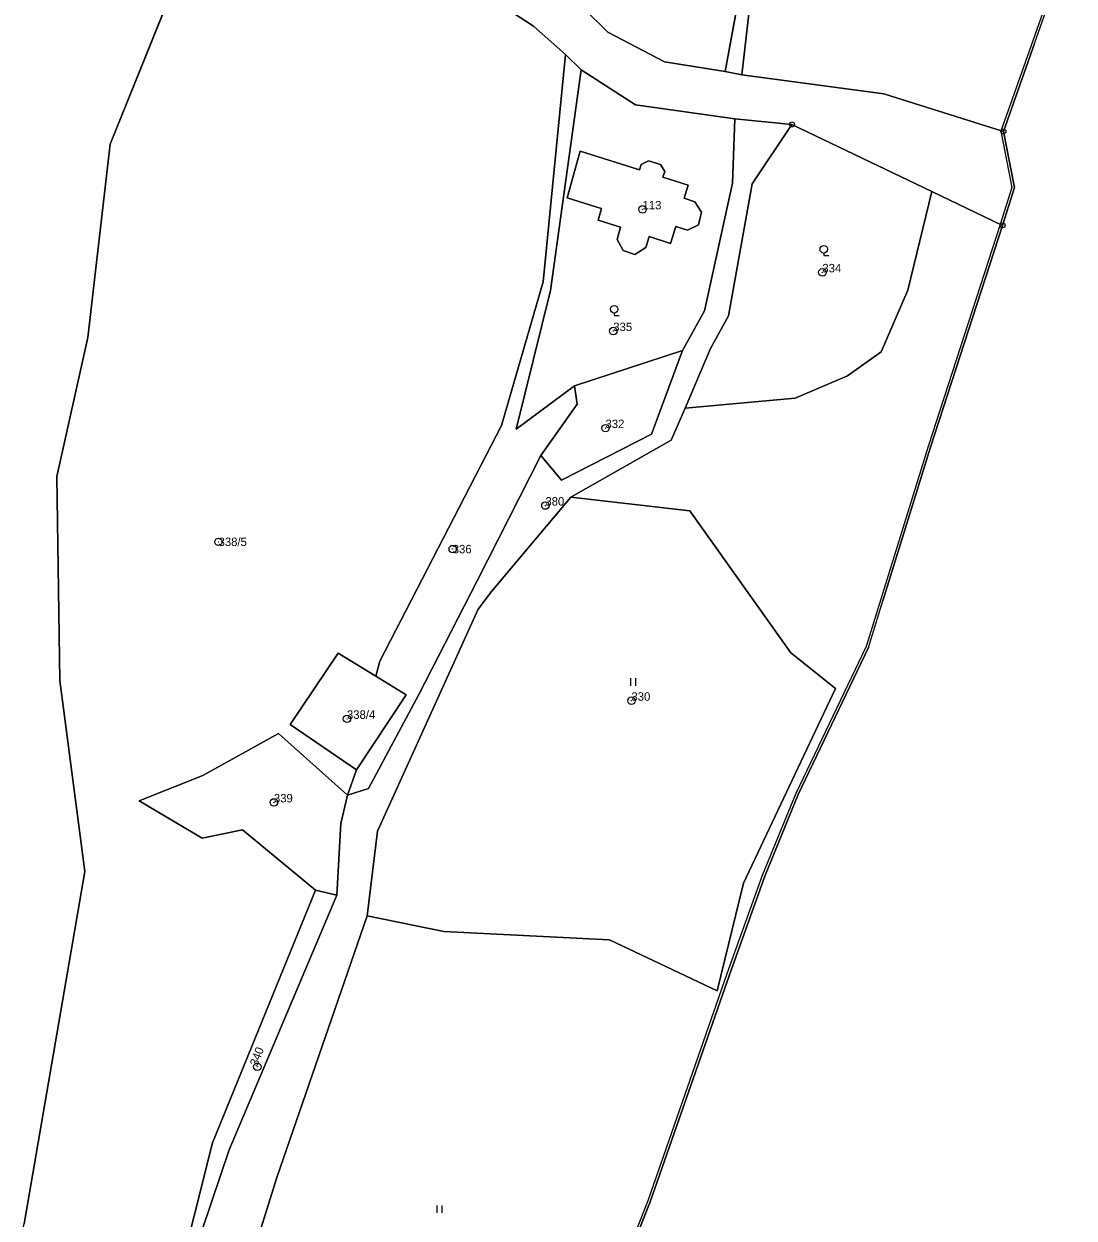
# Model space of a CAD drawing. Extents: x -652854 to -650068, y -1097661 to -1095417.
# Drawn here: x -650610.6 to -650399.4, y -1096498.9 to -1096258.8 of the extents above; entities that cross this region are included whole.
import ezdxf

# ---------------------------------------------------------------- set-up
doc = ezdxf.new("R2010")
doc.units = 0
for name, color, linetype in [('Definiční body parcel', 7, 'Continuous'), ('Geodetické body', 7, 'Continuous'), ('Hranice kat_ území', 7, 'Continuous'), ('Hranice parcel', 7, 'Continuous'), ('Obvody jako plochy', 7, 'Continuous'), ('Ostatní hranice', 7, 'Continuous'), ('Parcelní čísla', 7, 'Continuous'), ('Značky kultur', 7, 'Continuous')]:
    doc.layers.add(name, color=color, linetype=linetype)

msp = doc.modelspace()

# ---------------------------------------------------------------- linework, layer by layer
at = {"layer": 'Definiční body parcel'}
for centre, radius in [((-650486.19, -1096296.11), 0.75), ((-650486.19, -1096296.11), 0.0327), ((-650450.03, -1096308.77), 0.75), ((-650450.03, -1096308.77), 0.0327), ((-650492.08, -1096320.57), 0.75), ((-650492.08, -1096320.57), 0.0327), ((-650493.64, -1096340.08), 0.75), ((-650493.64, -1096340.08), 0.0327), ((-650505.72, -1096355.65), 0.75), ((-650505.72, -1096355.65), 0.0327), ((-650571.44, -1096362.94), 0.75), ((-650571.44, -1096362.94), 0.0327), ((-650524.35, -1096364.4), 0.75), ((-650524.35, -1096364.4), 0.0327), ((-650488.42, -1096394.88), 0.75), ((-650488.42, -1096394.88), 0.0327), ((-650545.62, -1096398.52), 0.75), ((-650545.62, -1096398.52), 0.0327), ((-650560.31, -1096415.32), 0.75), ((-650560.31, -1096415.32), 0.0327), ((-650563.64, -1096468.46), 0.75), ((-650563.64, -1096468.46), 0.0327)]:
    msp.add_circle(centre, radius, dxfattribs=at)
at = {"layer": 'Geodetické body'}
for centre, radius in [((-650456.14, -1096279.03), 0.5), ((-650456.14, -1096279.03), 0.001), ((-650413.62, -1096280.45), 0.5), ((-650413.62, -1096280.45), 0.001), ((-650413.79, -1096299.32), 0.5), ((-650413.79, -1096299.32), 0.001)]:
    msp.add_circle(centre, radius, dxfattribs=at)
at = {"layer": 'Hranice kat_ území'}
for p, q in [((-650407.37, -1096262.74), (-650404.57, -1096254.79)), ((-650407.37, -1096262.74), (-650413.62, -1096280.45)), ((-650413.62, -1096280.45), (-650411.43, -1096291.71)), ((-650411.43, -1096291.71), (-650413.79, -1096299.32)), ((-650413.79, -1096299.32), (-650428.31, -1096343.91)), ((-650428.31, -1096343.91), (-650437.86, -1096374.83)), ((-650440.76, -1096384.2), (-650437.86, -1096374.83)), ((-650440.76, -1096384.2), (-650454.91, -1096413.71)), ((-650454.91, -1096413.71), (-650461.63, -1096430.17)), ((-650461.63, -1096430.17), (-650468.73, -1096449.99)), ((-650468.73, -1096449.99), (-650484.66, -1096495.59)), ((-650484.66, -1096495.59), (-650491.37, -1096512.46))]:
    msp.add_line(p, q, dxfattribs=at)
at = {"layer": 'Hranice parcel'}
for p, q in [((-650569.84, -1096224.92), (-650593.22, -1096283.03)), ((-650463.36, -1096234.36), (-650469.56, -1096268.42)), ((-650508.1, -1096259.25), (-650529.85, -1096245.07)), ((-650493.19, -1096260.46), (-650498.02, -1096255.76)), ((-650466.25, -1096269.05), (-650464.68, -1096255.67)), ((-650501.69, -1096264.97), (-650508.1, -1096259.25)), ((-650481.8, -1096266.43), (-650493.19, -1096260.46)), ((-650501.69, -1096264.97), (-650506.2, -1096310.67)), ((-650498.51, -1096268.07), (-650501.69, -1096264.97)), ((-650504.72, -1096312.44), (-650498.51, -1096268.07)), ((-650487.62, -1096275.11), (-650498.51, -1096268.07)), ((-650469.56, -1096268.42), (-650481.8, -1096266.43)), ((-650466.25, -1096269.05), (-650469.56, -1096268.42)), ((-650437.69, -1096272.85), (-650466.25, -1096269.05)), ((-650413.62, -1096280.45), (-650437.69, -1096272.85)), ((-650467.66, -1096277.88), (-650487.62, -1096275.11)), ((-650467.66, -1096277.88), (-650468.11, -1096290.84)), ((-650456.14, -1096279.03), (-650467.66, -1096277.88)), ((-650464.17, -1096290.94), (-650456.14, -1096279.03)), ((-650428.04, -1096292.51), (-650456.14, -1096279.03)), ((-650593.22, -1096283.03), (-650597.72, -1096321.86)), ((-650501.37, -1096293.78), (-650498.76, -1096284.44)), ((-650498.76, -1096284.44), (-650492.98, -1096286.24)), ((-650492.98, -1096286.24), (-650491.69, -1096286.64)), ((-650491.69, -1096286.64), (-650486.77, -1096288.18)), ((-650486.77, -1096288.18), (-650486.44, -1096287.11)), ((-650486.44, -1096287.11), (-650484.96, -1096286.35)), ((-650484.96, -1096286.35), (-650482.55, -1096287.09)), ((-650482.55, -1096287.09), (-650481.74, -1096288.51)), ((-650481.74, -1096288.51), (-650482.12, -1096289.63)), ((-650482.12, -1096289.63), (-650477.03, -1096291.22)), ((-650477.03, -1096291.22), (-650477.82, -1096293.86)), ((-650468.11, -1096290.84), (-650473.73, -1096316.51)), ((-650468.9, -1096317.5), (-650464.17, -1096290.94)), ((-650495.6, -1096295.59), (-650501.37, -1096293.78)), ((-650477.82, -1096293.86), (-650475.65, -1096294.58)), ((-650475.65, -1096294.58), (-650474.31, -1096296.65)), ((-650428.04, -1096292.51), (-650432.84, -1096312.33)), ((-650413.79, -1096299.32), (-650428.04, -1096292.51)), ((-650494.46, -1096295.95), (-650495.6, -1096295.59)), ((-650495.14, -1096298.25), (-650494.46, -1096295.95)), ((-650474.31, -1096296.65), (-650474.92, -1096299.2)), ((-650490.62, -1096299.71), (-650495.14, -1096298.25)), ((-650474.92, -1096299.2), (-650477.18, -1096300.26)), ((-650491.28, -1096302.17), (-650490.62, -1096299.71)), ((-650484.86, -1096301.57), (-650485.56, -1096303.77)), ((-650480.54, -1096302.97), (-650484.86, -1096301.57)), ((-650479.51, -1096299.54), (-650480.54, -1096302.97)), ((-650477.18, -1096300.26), (-650479.51, -1096299.54)), ((-650490.08, -1096304.38), (-650491.28, -1096302.17)), ((-650485.56, -1096303.77), (-650487.72, -1096305.18)), ((-650487.72, -1096305.18), (-650490.08, -1096304.38)), ((-650506.2, -1096310.67), (-650514.55, -1096339.57)), ((-650511.6, -1096340.29), (-650504.72, -1096312.44)), ((-650432.84, -1096312.33), (-650438.19, -1096324.72)), ((-650473.73, -1096316.51), (-650478.14, -1096324.5)), ((-650472.54, -1096324.09), (-650468.9, -1096317.5)), ((-650597.72, -1096321.86), (-650603.97, -1096349.81)), ((-650499.85, -1096331.61), (-650478.14, -1096324.5)), ((-650478.14, -1096324.5), (-650484.36, -1096341.27)), ((-650477.64, -1096336.07), (-650472.54, -1096324.09)), ((-650438.19, -1096324.72), (-650445, -1096329.59)), ((-650445, -1096329.59), (-650455.53, -1096334.09)), ((-650499.85, -1096331.61), (-650511.6, -1096340.29)), ((-650499.33, -1096335.28), (-650499.85, -1096331.61)), ((-650506.66, -1096345.61), (-650499.33, -1096335.28)), ((-650455.53, -1096334.09), (-650477.64, -1096336.07)), ((-650477.64, -1096336.07), (-650480.41, -1096342.5)), ((-650514.55, -1096339.57), (-650539.03, -1096386.94)), ((-650484.36, -1096341.27), (-650502.47, -1096350.55)), ((-650480.41, -1096342.5), (-650500.61, -1096353.96)), ((-650519.46, -1096370.8), (-650506.66, -1096345.61)), ((-650502.47, -1096350.55), (-650506.66, -1096345.61)), ((-650603.97, -1096349.81), (-650603.36, -1096390.83)), ((-650500.61, -1096353.96), (-650516.56, -1096372.92)), ((-650500.61, -1096353.96), (-650476.65, -1096356.72)), ((-650476.65, -1096356.72), (-650456.36, -1096385.23)), ((-650531.14, -1096393.64), (-650519.46, -1096370.8)), ((-650516.56, -1096372.92), (-650519.27, -1096376.45)), ((-650519.27, -1096376.45), (-650539.48, -1096421.1)), ((-650557.07, -1096399.64), (-650547.38, -1096385.31)), ((-650547.38, -1096385.31), (-650539.8, -1096389.93)), ((-650456.36, -1096385.23), (-650447.38, -1096392.42)), ((-650539.03, -1096386.94), (-650539.8, -1096389.93)), ((-650539.8, -1096389.93), (-650533.74, -1096393.67)), ((-650603.36, -1096390.83), (-650598.36, -1096429.24)), ((-650447.38, -1096392.42), (-650465.88, -1096431.53)), ((-650533.74, -1096393.67), (-650543.73, -1096408.77)), ((-650541.28, -1096412.52), (-650531.14, -1096393.64)), ((-650543.73, -1096408.77), (-650557.07, -1096399.64)), ((-650559.42, -1096401.44), (-650574.57, -1096409.89)), ((-650545.52, -1096413.86), (-650559.42, -1096401.44)), ((-650543.73, -1096408.77), (-650545.52, -1096413.86)), ((-650574.57, -1096409.89), (-650587.4, -1096414.99)), ((-650546.86, -1096419.55), (-650545.52, -1096413.86)), ((-650545.52, -1096413.86), (-650541.28, -1096412.52)), ((-650587.4, -1096414.99), (-650574.73, -1096422.49)), ((-650574.73, -1096422.49), (-650566.61, -1096420.82)), ((-650566.61, -1096420.82), (-650551.98, -1096432.97)), ((-650547.69, -1096433.97), (-650546.86, -1096419.55)), ((-650539.48, -1096421.1), (-650541.59, -1096438.1)), ((-650598.36, -1096429.24), (-650610.51, -1096500.05)), ((-650551.98, -1096432.97), (-650572.68, -1096483.75)), ((-650547.69, -1096433.97), (-650551.98, -1096432.97)), ((-650465.88, -1096431.53), (-650471.18, -1096453.22)), ((-650569.29, -1096485.13), (-650547.69, -1096433.97)), ((-650541.59, -1096438.1), (-650559.7, -1096490.72)), ((-650526.12, -1096441.24), (-650541.59, -1096438.1)), ((-650492.81, -1096442.96), (-650526.12, -1096441.24)), ((-650471.18, -1096453.22), (-650492.81, -1096442.96)), ((-650572.68, -1096483.75), (-650583.78, -1096528.02)), ((-650583.78, -1096528.02), (-650569.29, -1096485.13)), ((-650559.7, -1096490.72), (-650571.47, -1096528.21))]:
    msp.add_line(p, q, dxfattribs=at)
at = {"layer": 'Obvody jako plochy'}
for points in [[(-650615.39, -1096224.69), (-650627.74, -1096265.94), (-650633.03, -1096284.37), (-650678.51, -1096272.34), (-650676.87, -1096343.5), (-650663.97, -1096403.54), (-650652.67, -1096447.91), (-650652.9, -1096477.63), (-650668.72, -1096561.85), (-650683.81, -1096604.11), (-650656.55, -1096618.34), (-650641.96, -1096600.14), (-650628.48, -1096567.58), (-650610.51, -1096500.05), (-650598.36, -1096429.24), (-650603.36, -1096390.83), (-650603.97, -1096349.81), (-650597.72, -1096321.86), (-650593.22, -1096283.03), (-650569.84, -1096224.92), (-650587.51, -1096217.28), (-650610.66, -1096208.54)], [(-650466.25, -1096269.05), (-650464.68, -1096255.67), (-650455.52, -1096230.4), (-650453.89, -1096226.7), (-650452.93, -1096224.35), (-650459.14, -1096220.1), (-650460.37, -1096223.86), (-650463.36, -1096234.36), (-650469.56, -1096268.42)], [(-650469.56, -1096268.42), (-650463.36, -1096234.36), (-650460.37, -1096223.86), (-650490.59, -1096220.24), (-650492.59, -1096229.3), (-650493.99, -1096235.45), (-650498.02, -1096255.76), (-650493.19, -1096260.46), (-650481.8, -1096266.43)], [(-650413.62, -1096280.45), (-650407.37, -1096262.74), (-650404.57, -1096254.79), (-650399.84, -1096241.39), (-650399.41, -1096240.16), (-650407.47, -1096231.34), (-650434.71, -1096224.14), (-650442.93, -1096225.91), (-650453.89, -1096226.7), (-650455.52, -1096230.4), (-650464.68, -1096255.67), (-650466.25, -1096269.05), (-650437.69, -1096272.85)], [(-650506.66, -1096345.61), (-650499.33, -1096335.28), (-650499.85, -1096331.61), (-650511.6, -1096340.29), (-650504.72, -1096312.44), (-650498.51, -1096268.07), (-650501.69, -1096264.97), (-650506.2, -1096310.67), (-650514.55, -1096339.57), (-650539.03, -1096386.94), (-650539.8, -1096389.93), (-650533.74, -1096393.67), (-650543.73, -1096408.77), (-650545.52, -1096413.86), (-650541.28, -1096412.52), (-650531.14, -1096393.64), (-650519.46, -1096370.8)], [(-650467.66, -1096277.88), (-650487.62, -1096275.11), (-650498.51, -1096268.07), (-650504.72, -1096312.44), (-650511.6, -1096340.29), (-650499.85, -1096331.61), (-650478.14, -1096324.5), (-650473.73, -1096316.51), (-650468.11, -1096290.84)], [(-650428.04, -1096292.51), (-650456.14, -1096279.03), (-650464.17, -1096290.94), (-650468.9, -1096317.5), (-650472.54, -1096324.09), (-650477.64, -1096336.07), (-650455.53, -1096334.09), (-650445, -1096329.59), (-650438.19, -1096324.72), (-650432.84, -1096312.33)], [(-650498.76, -1096284.44), (-650501.37, -1096293.78), (-650495.6, -1096295.59), (-650494.46, -1096295.95), (-650495.14, -1096298.25), (-650490.62, -1096299.71), (-650491.28, -1096302.17), (-650490.08, -1096304.38), (-650487.72, -1096305.18), (-650485.56, -1096303.77), (-650484.86, -1096301.57), (-650480.54, -1096302.97), (-650479.51, -1096299.54), (-650477.18, -1096300.26), (-650474.92, -1096299.2), (-650474.31, -1096296.65), (-650475.65, -1096294.58), (-650477.82, -1096293.86), (-650477.03, -1096291.22), (-650482.12, -1096289.63), (-650481.74, -1096288.51), (-650482.55, -1096287.09), (-650484.96, -1096286.35), (-650486.44, -1096287.11), (-650486.77, -1096288.18), (-650491.69, -1096286.64), (-650492.98, -1096286.24)], [(-650498.76, -1096284.44), (-650492.98, -1096286.24), (-650491.69, -1096286.64), (-650486.77, -1096288.18), (-650486.44, -1096287.11), (-650484.96, -1096286.35), (-650482.55, -1096287.09), (-650481.74, -1096288.51), (-650482.12, -1096289.63), (-650477.03, -1096291.22), (-650477.82, -1096293.86), (-650475.65, -1096294.58), (-650474.31, -1096296.65), (-650474.92, -1096299.2), (-650477.18, -1096300.26), (-650479.51, -1096299.54), (-650480.54, -1096302.97), (-650484.86, -1096301.57), (-650485.56, -1096303.77), (-650487.72, -1096305.18), (-650490.08, -1096304.38), (-650491.28, -1096302.17), (-650490.62, -1096299.71), (-650495.14, -1096298.25), (-650494.46, -1096295.95), (-650495.6, -1096295.59), (-650501.37, -1096293.78)], [(-650478.14, -1096324.5), (-650499.85, -1096331.61), (-650499.33, -1096335.28), (-650506.66, -1096345.61), (-650502.47, -1096350.55), (-650484.36, -1096341.27)], [(-650500.61, -1096353.96), (-650516.56, -1096372.92), (-650519.27, -1096376.45), (-650539.48, -1096421.1), (-650541.59, -1096438.1), (-650526.12, -1096441.24), (-650492.81, -1096442.96), (-650471.18, -1096453.22), (-650465.88, -1096431.53), (-650447.38, -1096392.42), (-650456.36, -1096385.23), (-650476.65, -1096356.72)], [(-650539.8, -1096389.93), (-650547.38, -1096385.31), (-650557.07, -1096399.64), (-650543.73, -1096408.77), (-650533.74, -1096393.67)], [(-650546.86, -1096419.55), (-650545.52, -1096413.86), (-650559.42, -1096401.44), (-650574.57, -1096409.89), (-650587.4, -1096414.99), (-650574.73, -1096422.49), (-650566.61, -1096420.82), (-650551.98, -1096432.97), (-650547.69, -1096433.97)], [(-650583.78, -1096528.02), (-650569.29, -1096485.13), (-650547.69, -1096433.97), (-650551.98, -1096432.97), (-650572.68, -1096483.75)]]:
    msp.add_lwpolyline(points, close=True, dxfattribs=at)
for points in [[(-650569.84, -1096224.92), (-650593.22, -1096283.03), (-650597.72, -1096321.86), (-650603.97, -1096349.81), (-650603.36, -1096390.83), (-650598.36, -1096429.24), (-650610.51, -1096500.05)], [(-650583.78, -1096528.02), (-650572.68, -1096483.75), (-650551.98, -1096432.97), (-650566.61, -1096420.82), (-650574.73, -1096422.49), (-650587.4, -1096414.99), (-650574.57, -1096409.89), (-650559.42, -1096401.44), (-650545.52, -1096413.86), (-650543.73, -1096408.77), (-650557.07, -1096399.64), (-650547.38, -1096385.31), (-650539.8, -1096389.93), (-650539.03, -1096386.94), (-650514.55, -1096339.57), (-650506.2, -1096310.67), (-650501.69, -1096264.97), (-650508.1, -1096259.25), (-650529.85, -1096245.07)], [(-650529.85, -1096245.07), (-650508.1, -1096259.25), (-650501.69, -1096264.97), (-650498.51, -1096268.07), (-650487.62, -1096275.11), (-650467.66, -1096277.88), (-650456.14, -1096279.03), (-650428.04, -1096292.51), (-650413.79, -1096299.32), (-650411.43, -1096291.71), (-650413.62, -1096280.45), (-650437.69, -1096272.85), (-650466.25, -1096269.05), (-650469.56, -1096268.42), (-650481.8, -1096266.43), (-650493.19, -1096260.46), (-650498.02, -1096255.76)], [(-650571.47, -1096528.21), (-650559.7, -1096490.72), (-650541.59, -1096438.1), (-650539.48, -1096421.1), (-650519.27, -1096376.45), (-650516.56, -1096372.92), (-650500.61, -1096353.96), (-650480.41, -1096342.5), (-650477.64, -1096336.07), (-650472.54, -1096324.09), (-650468.9, -1096317.5), (-650464.17, -1096290.94), (-650456.14, -1096279.03), (-650467.66, -1096277.88), (-650468.11, -1096290.84), (-650473.73, -1096316.51), (-650478.14, -1096324.5), (-650484.36, -1096341.27), (-650502.47, -1096350.55), (-650506.66, -1096345.61), (-650519.46, -1096370.8), (-650531.14, -1096393.64), (-650541.28, -1096412.52), (-650545.52, -1096413.86), (-650546.86, -1096419.55), (-650547.69, -1096433.97), (-650569.29, -1096485.13), (-650583.78, -1096528.02)], [(-650491.37, -1096512.46), (-650484.66, -1096495.59), (-650468.73, -1096449.99), (-650461.63, -1096430.17), (-650454.91, -1096413.71), (-650440.76, -1096384.2), (-650437.86, -1096374.83), (-650428.31, -1096343.91), (-650413.79, -1096299.32), (-650428.04, -1096292.51), (-650432.84, -1096312.33), (-650438.19, -1096324.72), (-650445, -1096329.59), (-650455.53, -1096334.09), (-650477.64, -1096336.07), (-650480.41, -1096342.5), (-650500.61, -1096353.96), (-650476.65, -1096356.72), (-650456.36, -1096385.23), (-650447.38, -1096392.42), (-650465.88, -1096431.53), (-650471.18, -1096453.22), (-650492.81, -1096442.96), (-650526.12, -1096441.24), (-650541.59, -1096438.1), (-650559.7, -1096490.72), (-650571.47, -1096528.21)]]:
    msp.add_lwpolyline(points, dxfattribs=at)
at = {"layer": 'Ostatní hranice'}
for p, q in [((-650399.84, -1096239.85), (-650414.14, -1096280.39)), ((-650414.14, -1096280.39), (-650411.94, -1096291.69)), ((-650411.94, -1096291.69), (-650414.27, -1096299.16)), ((-650414.27, -1096299.16), (-650428.79, -1096343.75)), ((-650428.79, -1096343.75), (-650441.23, -1096384.01)), ((-650441.23, -1096384.01), (-650455.38, -1096413.51)), ((-650455.38, -1096413.51), (-650462.11, -1096429.99)), ((-650462.11, -1096429.99), (-650469.21, -1096449.81)), ((-650469.21, -1096449.81), (-650485.15, -1096495.42)), ((-650485.15, -1096495.42), (-650491.8, -1096512.19))]:
    msp.add_line(p, q, dxfattribs=at)
at = {"layer": 'Značky kultur'}
for p, q in [((-650449.75, -1096304.88), (-650449.75, -1096305.38)), ((-650449.75, -1096305.38), (-650448.727, -1096305.38)), ((-650491.9, -1096316.94), (-650491.9, -1096317.44)), ((-650491.9, -1096317.44), (-650490.877, -1096317.44)), ((-650488.587, -1096390.355), (-650488.587, -1096391.855)), ((-650487.565, -1096391.855), (-650487.565, -1096390.355)), ((-650527.527, -1096496.325), (-650527.527, -1096497.825)), ((-650526.505, -1096497.825), (-650526.505, -1096496.325))]:
    msp.add_line(p, q, dxfattribs=at)
for centre in [(-650449.75, -1096304.13), (-650491.9, -1096316.19)]:
    msp.add_circle(centre, 0.75, dxfattribs=at)

# ---------------------------------------------------------------- texts
at = {"layer": 'Parcelní čísla'}
for s, p in [('113', (-650486.19, -1096296.11)), ('334', (-650450.03, -1096308.77)), ('335', (-650492.08, -1096320.57)), ('332', (-650493.64, -1096340.08)), ('380', (-650505.72, -1096355.65)), ('338/5', (-650571.44, -1096363.79)), ('336', (-650524.35, -1096365.25)), ('330', (-650488.42, -1096394.88)), ('338/4', (-650545.62, -1096398.52)), ('339', (-650560.31, -1096415.32))]:
    msp.add_text(s, height=1.7, dxfattribs=at).set_placement(p)
msp.add_text('340', height=1.7, rotation=68.922, dxfattribs=at).set_placement((-650563.64, -1096468.46))

doc.saveas('drawing.dxf')
